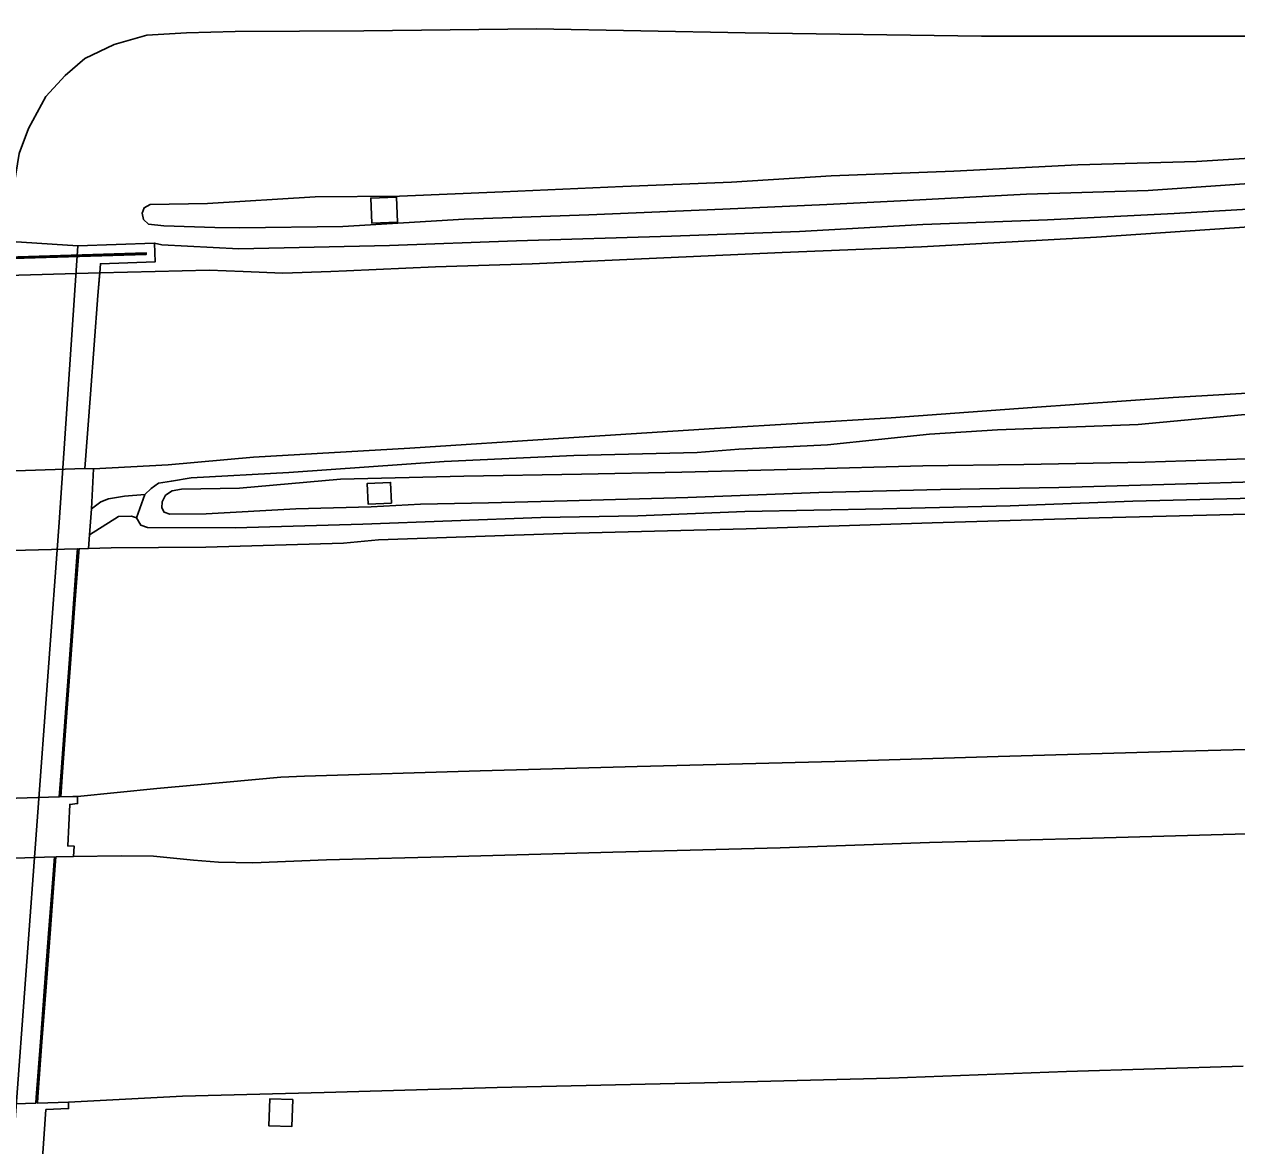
# Model space of a CAD drawing. Extents: x 160203 to 161530, y 379528 to 381797.
# Drawn here: x 160245.1 to 160324.9, y 379591.3 to 379665.1 of the extents above; entities that cross this region are included whole.
import ezdxf

# ---------------------------------------------------------------- set-up
doc = ezdxf.new("R2010")
doc.units = 0
for name, color, linetype in [('IMGEO_Berm_groen', 7, 'Continuous'), ('IMGEO_Geluidsscherm', 7, 'Continuous'), ('IMGEO_Grasland_overig', 7, 'Continuous'), ('IMGEO_Groenvoorziening', 7, 'Continuous'), ('IMGEO_Muur', 7, 'Continuous'), ('IMGEO_Rijbaan_autosnelweg', 7, 'Continuous'), ('IMGEO_Rijbaan_autoweg', 7, 'Continuous'), ('IMGEO_Terreindeel_gesloten', 7, 'Continuous'), ('IMGEO_Terreindeel_open', 7, 'Continuous')]:
    doc.layers.add(name, color=color, linetype=linetype)

msp = doc.modelspace()

# ---------------------------------------------------------------- linework, layer by layer
at = {"layer": 'IMGEO_Berm_groen'}
for points in [[(160325.385, 379664.316), (160308.074, 379664.328), (160292.518, 379664.538), (160278.805, 379664.805), (160267.431, 379664.675), (160258.969, 379664.633), (160255.777, 379664.543), (160253.164, 379664.378), (160251.015, 379663.778), (160249.088, 379662.862), (160247.801, 379661.732), (160246.517, 379660.362), (160245.38, 379658.236), (160244.777, 379656.594)], [(160328.888, 379656.491), (160322.219, 379656.078), (160314.394, 379655.861), (160306.255, 379655.443), (160298.176, 379655.136), (160291.614, 379654.713), (160284.472, 379654.435), (160276.573, 379654.069), (160269.79, 379653.785), (160264.242, 379653.751), (160257.152, 379653.304), (160253.381, 379653.247), (160252.984, 379653.034), (160252.847, 379652.673), (160252.941, 379652.265), (160253.273, 379651.959), (160254.292, 379651.849), (160257.646, 379651.732), (160259.285, 379651.708), (160266.059, 379651.803), (160274.047, 379652.269), (160282.237, 379652.557), (160291.064, 379652.932), (160297.897, 379653.237), (160303.173, 379653.508), (160311.022, 379653.913), (160319.022, 379654.169), (160326.312, 379654.669)], [(160326.312, 379654.669), (160319.022, 379654.169), (160311.022, 379653.913), (160303.173, 379653.508), (160297.897, 379653.237), (160291.064, 379652.932), (160282.237, 379652.557), (160274.047, 379652.269), (160266.059, 379651.803), (160259.285, 379651.708), (160257.646, 379651.732), (160254.292, 379651.849), (160253.273, 379651.959), (160252.941, 379652.265), (160252.847, 379652.673), (160252.984, 379653.034), (160253.381, 379653.247), (160257.152, 379653.304), (160264.242, 379653.751), (160269.79, 379653.785), (160276.573, 379654.069), (160284.472, 379654.435), (160291.614, 379654.713), (160298.176, 379655.136), (160306.255, 379655.443), (160314.394, 379655.861), (160322.219, 379656.078), (160328.888, 379656.491)], [(160244.239, 379650.815), (160248.617, 379650.528), (160253.665, 379650.705), (160254.161, 379650.597), (160259.223, 379650.316), (160269.119, 379650.551), (160277.478, 379650.851), (160287.683, 379651.159), (160296.102, 379651.47), (160304.21, 379651.937), (160312.399, 379652.245), (160320.737, 379652.655), (160327.11, 379653.016)], [(160327.11, 379653.016), (160320.737, 379652.655), (160312.399, 379652.245), (160304.21, 379651.937), (160296.102, 379651.47), (160287.683, 379651.159), (160277.478, 379650.851), (160269.119, 379650.551), (160259.223, 379650.316), (160254.161, 379650.597), (160253.665, 379650.705), (160253.702, 379649.46), (160250.107, 379649.348), (160250.062, 379648.754), (160253.718, 379648.825), (160257.259, 379648.929), (160259.505, 379648.831), (160262.101, 379648.716), (160265.273, 379648.827), (160266.305, 379648.872), (160272.155, 379649.132), (160278.509, 379649.333), (160284.733, 379649.633), (160294.947, 379650.09), (160304.113, 379650.468), (160315.642, 379651.098), (160328.915, 379651.984)], [(160333.441, 379641.297), (160320.686, 379640.535), (160311.393, 379639.881), (160302.131, 379639.209), (160290.513, 379638.498), (160280.574, 379637.872), (160270.461, 379637.215), (160260.179, 379636.617), (160254.575, 379636.114), (160249.649, 379635.837), (160249.515, 379633.217), (160250.139, 379633.672), (160250.636, 379633.866), (160251.702, 379634.056), (160253.028, 379634.159), (160253.443, 379634.542), (160253.939, 379634.896), (160254.776, 379635.044), (160256.091, 379635.246), (160262.503, 379635.607), (160272.715, 379636.324), (160281.244, 379636.726), (160289.355, 379636.914), (160292.107, 379637.15), (160297.932, 379637.425), (160304.65, 379638.139), (160309.128, 379638.411), (160318.374, 379638.77), (160327.527, 379639.616)], [(160325.522, 379636.499), (160318.828, 379636.295), (160310.847, 379636.138), (160304.202, 379636.034), (160296.152, 379635.817), (160288.36, 379635.622), (160281.746, 379635.499), (160274.024, 379635.354), (160265.913, 379635.157), (160259.263, 379634.574), (160255.452, 379634.507), (160254.824, 379634.401), (160254.398, 379634.108), (160254.173, 379633.676), (160254.147, 379633.287), (160254.299, 379632.999), (160254.67, 379632.873), (160257.064, 379632.876), (160262.962, 379633.21), (160267.92, 379633.338), (160271.162, 379633.529), (160275.631, 379633.602), (160280.809, 379633.751), (160288.749, 379633.968), (160297.368, 379634.28), (160305.369, 379634.487), (160313.15, 379634.622), (160320.054, 379634.808), (160327.496, 379635.04)], [(160327.736, 379633.969), (160318.029, 379633.716), (160309.949, 379633.419), (160301.579, 379633.208), (160292.5, 379633.041), (160285.458, 379632.764), (160279.083, 379632.642), (160267.363, 379632.2), (160258.973, 379631.97), (160253.205, 379631.994), (160252.775, 379632.129), (160252.481, 379632.616), (160252.15, 379632.732), (160251.303, 379632.704), (160249.391, 379631.503), (160249.335, 379630.605), (160250.821, 379630.647), (160257.037, 379630.697), (160266.095, 379630.963), (160268.398, 379631.175), (160280.518, 379631.591), (160292.589, 379631.907), (160304.829, 379632.285), (160315.812, 379632.63), (160328.162, 379632.929)], [(160332.865, 379617.567), (160321.323, 379617.256), (160309.162, 379616.919), (160298.429, 379616.586), (160285.42, 379616.251), (160275.085, 379615.962), (160263.543, 379615.622), (160261.987, 379615.557), (160256.494, 379615.055), (160253.832, 379614.8), (160248.608, 379614.278), (160248.611, 379613.811), (160248.09, 379613.761), (160247.966, 379611.031), (160248.378, 379611.016), (160248.338, 379610.328), (160251.475, 379610.382), (160253.598, 379610.346), (160256.234, 379610.093), (160257.882, 379609.969), (160260.147, 379609.911), (160264.985, 379610.108), (160273.554, 379610.33), (160283.819, 379610.628), (160294.823, 379610.914), (160304.648, 379611.258), (160314.575, 379611.513), (160326.306, 379611.856)], [(160325.273, 379596.528), (160313.65, 379596.182), (160302.039, 379595.752), (160289.853, 379595.443), (160276.213, 379595.131), (160264.835, 379594.799), (160255.504, 379594.571), (160248.012, 379594.17), (160248.016, 379593.739), (160246.524, 379593.672), (160246.262, 379589.851)]]:
    msp.add_lwpolyline(points, dxfattribs=at)
for points in [[(160269.657, 379652.082), (160267.96, 379652.016), (160267.895, 379653.662), (160269.592, 379653.729)], [(160269.266, 379633.594), (160267.732, 379633.521), (160267.667, 379634.885), (160269.201, 379634.958)], [(160262.771, 379594.331), (160262.698, 379592.554), (160261.184, 379592.617), (160261.258, 379594.394)]]:
    msp.add_lwpolyline(points, close=True, dxfattribs=at)
at = {"layer": 'IMGEO_Geluidsscherm'}
msp.add_lwpolyline([(160212.377, 379648.803), (160217.179, 379648.931), (160234.109, 379649.427), (160253.116, 379650.003)], dxfattribs=at)
at = {"layer": 'IMGEO_Grasland_overig'}
for points in [[(160327.527, 379639.616), (160318.374, 379638.77), (160309.128, 379638.411), (160304.65, 379638.139), (160297.932, 379637.425), (160292.107, 379637.15), (160289.355, 379636.914), (160281.244, 379636.726), (160272.715, 379636.324), (160262.503, 379635.607), (160256.091, 379635.246), (160254.776, 379635.044), (160253.939, 379634.896), (160253.443, 379634.542), (160253.028, 379634.159), (160252.481, 379632.616), (160252.775, 379632.129), (160253.205, 379631.994), (160258.973, 379631.97), (160267.363, 379632.2), (160279.083, 379632.642), (160285.458, 379632.764), (160292.5, 379633.041), (160301.579, 379633.208), (160309.949, 379633.419), (160318.029, 379633.716), (160327.736, 379633.969)], [(160327.496, 379635.04), (160320.054, 379634.808), (160313.15, 379634.622), (160305.369, 379634.487), (160297.368, 379634.28), (160288.749, 379633.968), (160280.809, 379633.751), (160275.631, 379633.602), (160271.162, 379633.529), (160267.92, 379633.338), (160262.962, 379633.21), (160257.064, 379632.876), (160254.67, 379632.873), (160254.299, 379632.999), (160254.147, 379633.287), (160254.173, 379633.676), (160254.398, 379634.108), (160254.824, 379634.401), (160255.452, 379634.507), (160259.263, 379634.574), (160265.913, 379635.157), (160274.024, 379635.354), (160281.746, 379635.499), (160288.36, 379635.622), (160296.152, 379635.817), (160304.202, 379636.034), (160310.847, 379636.138), (160318.828, 379636.295), (160325.522, 379636.499)]]:
    msp.add_lwpolyline(points, dxfattribs=at)
at = {"layer": 'IMGEO_Groenvoorziening'}
msp.add_lwpolyline([(160232.495, 379666.954), (160230.775, 379661.61), (160230.281, 379659.405), (160229.82, 379655.859), (160229.388, 379649.982), (160243.413, 379650.38), (160243.477, 379651.217), (160243.981, 379651.198), (160244.23, 379653.335), (160244.777, 379656.594), (160245.38, 379658.236), (160246.517, 379660.362), (160247.801, 379661.732), (160249.088, 379662.862), (160251.015, 379663.778), (160253.164, 379664.378), (160255.777, 379664.543), (160258.969, 379664.633), (160267.431, 379664.675), (160278.805, 379664.805), (160292.518, 379664.538), (160308.074, 379664.328), (160325.385, 379664.316)], dxfattribs=at)
msp.add_lwpolyline([(160252.481, 379632.616), (160253.028, 379634.159), (160251.702, 379634.056), (160250.636, 379633.866), (160250.139, 379633.672), (160249.515, 379633.217), (160249.391, 379631.503), (160251.303, 379632.704), (160252.15, 379632.732)], close=True, dxfattribs=at)
at = {"layer": 'IMGEO_Muur'}
msp.add_lwpolyline([(160212.382, 379648.853), (160212.373, 379648.753), (160217.18, 379648.881), (160234.11, 379649.377), (160253.128, 379649.954), (160253.125, 379650.054), (160234.107, 379649.477), (160217.177, 379648.981)], close=True, dxfattribs=at)
at = {"layer": 'IMGEO_Rijbaan_autosnelweg'}
for points in [[(160328.162, 379632.929), (160315.812, 379632.63), (160304.829, 379632.285), (160292.589, 379631.907), (160280.518, 379631.591), (160268.398, 379631.175), (160266.095, 379630.963), (160257.037, 379630.697), (160250.821, 379630.647), (160249.335, 379630.605), (160248.707, 379630.582), (160248.691, 379630.362), (160248.416, 379626.647), (160248.148, 379623.029), (160247.887, 379619.501), (160247.621, 379615.906), (160247.5, 379614.269), (160248.302, 379614.276), (160248.608, 379614.278), (160253.832, 379614.8), (160256.494, 379615.055), (160261.987, 379615.557), (160263.543, 379615.622), (160275.085, 379615.962), (160285.42, 379616.251), (160298.429, 379616.586), (160309.162, 379616.919), (160321.323, 379617.256), (160332.865, 379617.567)], [(160326.306, 379611.856), (160314.575, 379611.513), (160304.648, 379611.258), (160294.823, 379610.914), (160283.819, 379610.628), (160273.554, 379610.33), (160264.985, 379610.108), (160260.147, 379609.911), (160257.882, 379609.969), (160256.234, 379610.093), (160253.598, 379610.346), (160251.475, 379610.382), (160248.338, 379610.328), (160247.186, 379610.319), (160247.076, 379608.861), (160246.804, 379605.262), (160246.54, 379601.751), (160246.266, 379598.129), (160245.994, 379594.519), (160245.963, 379594.106), (160248.012, 379594.17), (160255.504, 379594.571), (160264.835, 379594.799), (160276.213, 379595.131), (160289.853, 379595.443), (160302.039, 379595.752), (160313.65, 379596.182), (160325.273, 379596.528)]]:
    msp.add_lwpolyline(points, dxfattribs=at)
for points in [[(160209.433, 379613.164), (160210.593, 379613.194), (160216.555, 379613.388), (160224.655, 379613.584), (160232.853, 379613.834), (160242.457, 379614.112), (160247.398, 379614.25), (160247.521, 379615.913), (160247.787, 379619.498), (160248.048, 379623.027), (160248.315, 379626.644), (160248.591, 379630.37), (160248.607, 379630.587), (160243.454, 379630.449), (160232.5, 379630.107), (160223.377, 379629.856), (160215.048, 379629.643), (160210.783, 379629.508)], [(160207.769, 379593.016), (160213.445, 379593.18), (160223.245, 379593.443), (160234.525, 379593.75), (160244.5, 379594.045), (160245.862, 379594.095), (160245.89, 379594.469), (160246.166, 379598.126), (160246.439, 379601.748), (160246.704, 379605.259), (160246.975, 379608.858), (160247.085, 379610.309), (160237.329, 379609.992), (160229.58, 379609.784), (160220.374, 379609.517), (160211.961, 379609.273), (160209.106, 379609.199)]]:
    msp.add_lwpolyline(points, close=True, dxfattribs=at)
at = {"layer": 'IMGEO_Rijbaan_autoweg'}
msp.add_lwpolyline([(160328.915, 379651.984), (160315.642, 379651.098), (160304.113, 379650.468), (160294.947, 379650.09), (160284.733, 379649.633), (160278.509, 379649.333), (160272.155, 379649.132), (160266.305, 379648.872), (160265.273, 379648.827), (160262.101, 379648.716), (160259.505, 379648.831), (160257.259, 379648.929), (160253.718, 379648.825), (160250.062, 379648.754), (160250.048, 379648.556), (160249.949, 379647.246), (160249.704, 379644.002), (160249.459, 379640.763), (160249.09, 379635.869), (160249.649, 379635.837), (160254.575, 379636.114), (160260.179, 379636.617), (160270.461, 379637.215), (160280.574, 379637.872), (160290.513, 379638.498), (160302.131, 379639.209), (160311.393, 379639.881), (160320.686, 379640.535), (160333.441, 379641.297)], dxfattribs=at)
msp.add_lwpolyline([(160211.221, 379634.801), (160211.871, 379634.821), (160219.849, 379635.047), (160227.238, 379635.252), (160234.575, 379635.442), (160241.919, 379635.625), (160249.09, 379635.869), (160249.459, 379640.763), (160249.704, 379644.002), (160249.949, 379647.246), (160250.062, 379648.754), (160236.358, 379648.344), (160220.615, 379647.909), (160212.285, 379647.679)], close=True, dxfattribs=at)
at = {"layer": 'IMGEO_Terreindeel_gesloten'}
for points in [[(160269.657, 379652.082), (160269.592, 379653.729), (160267.895, 379653.662), (160267.96, 379652.016)], [(160269.266, 379633.594), (160269.201, 379634.958), (160267.667, 379634.885), (160267.732, 379633.521)], [(160262.771, 379594.331), (160261.258, 379594.394), (160261.184, 379592.617), (160262.698, 379592.554)]]:
    msp.add_lwpolyline(points, close=True, dxfattribs=at)
at = {"layer": 'IMGEO_Terreindeel_open'}
msp.add_lwpolyline([(160242.455, 379573.148), (160244.497, 379593.006), (160247.398, 379632.321), (160248.617, 379650.528), (160244.239, 379650.815), (160242.504, 379627.175), (160240.713, 379603.15), (160239.547, 379587.246), (160238.446, 379573.061)], close=True, dxfattribs=at)

doc.saveas('drawing.dxf')
